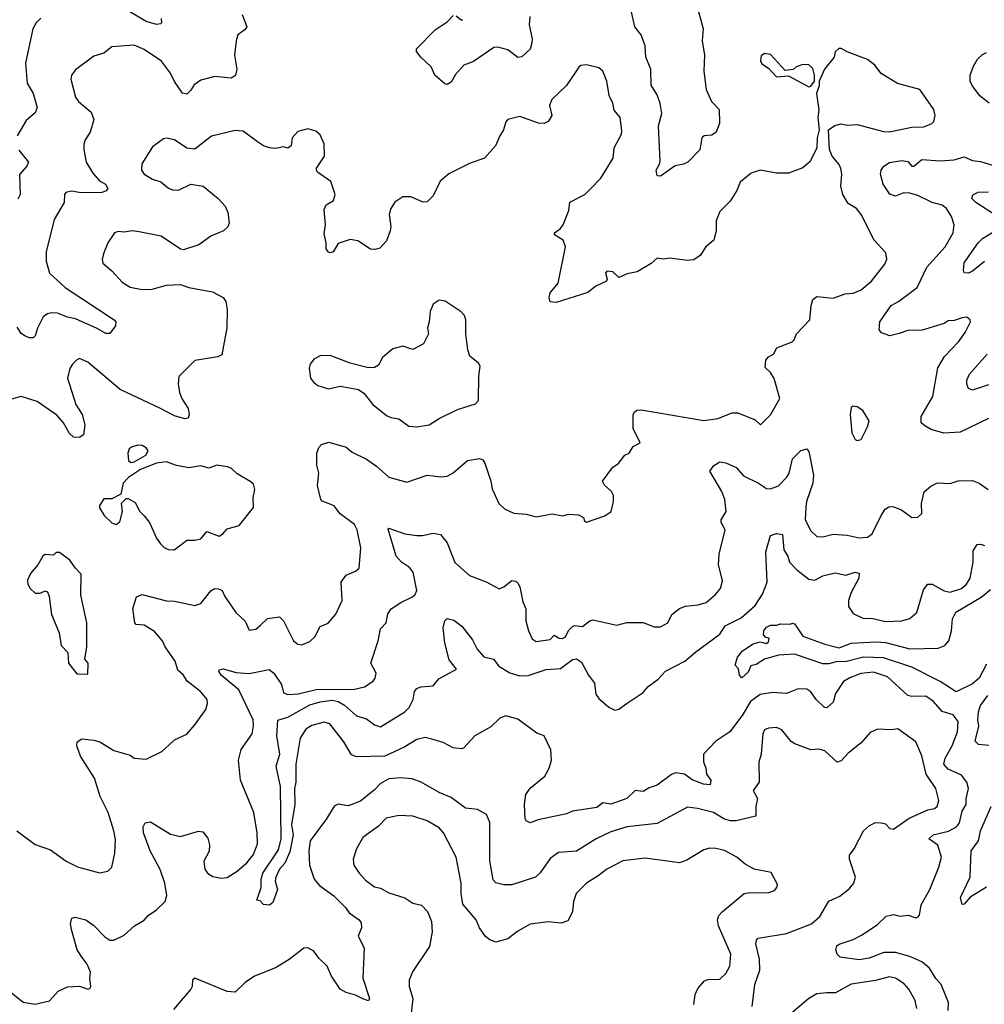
# Model space of a CAD drawing. Extents: x 1690054 to 1842981, y 782881 to 914114.
# Tile 446 of 656: x 1790408 to 1795184, y 796446 to 801320. Entities that reach past the tile are written whole.
import ezdxf

# ---------------------------------------------------------------- set-up
doc = ezdxf.new("R2010")
doc.units = 0

msp = doc.modelspace()

# ---------------------------------------------------------------- linework, layer by layer
at = {"layer": '0CON10XD'}
for points in [[(1793754.5, 801414.5), (1793792.7, 801275), (1793787.5, 801215), (1793798.8, 801145), (1793794.6, 801064.6), (1793806.1, 800973.9), (1793833.3, 800915), (1793871.8, 800875), (1793872.4, 800807.6), (1793856.4, 800763.6), (1793835, 800747.5), (1793797.5, 800745), (1793785, 800735.6), (1793776.2, 800675), (1793716.2, 800615), (1793695, 800604.2), (1793653.9, 800596.1), (1793580, 800545), (1793565, 800547.5), (1793560, 800575), (1793576, 800604), (1793578.6, 800621.4), (1793571.2, 800795), (1793586.7, 800855), (1793578.7, 800905), (1793565, 800947.1), (1793534.5, 800995), (1793533.2, 801075), (1793507.5, 801135), (1793505, 801191.2), (1793485.4, 801245), (1793454.2, 801285), (1793435.3, 801365)], [(1791108.6, 801325), (1791110, 801305), (1791105, 801300), (1791085, 801296.7), (1791035, 801311.3), (1790924.7, 801374.7)], [(1791508.8, 801345), (1791532.5, 801285), (1791525, 801270.8), (1791488, 801245), (1791480, 801215), (1791471.4, 801145), (1791482.9, 801075), (1791476.2, 801043.8), (1791455, 801030), (1791375, 801038.8), (1791305, 801021.2), (1791272.4, 800997.6), (1791255, 800970.8)], [(1792934.5, 801335), (1792930, 801295), (1792945.4, 801225), (1792944.5, 801205), (1792935.3, 801174.7), (1792895, 801135.8), (1792875, 801132), (1792825, 801171.1), (1792775, 801184.2), (1792755, 801182.9), (1792655, 801112.5), (1792607.5, 801095), (1792565, 801048.8), (1792545, 801010), (1792525, 800998.6), (1792512.7, 801002.7), (1792463.8, 801045), (1792445, 801086.7), (1792394.4, 801134.4), (1792373, 801163), (1792372, 801175), (1792465, 801269.4), (1792525, 801309.5), (1792555, 801340)], [(1792568.5, 801338.5), (1792595, 801316.7), (1792600, 801320)], [(1790513.2, 801326.8), (1790489.4, 801305), (1790473.1, 801275), (1790436.7, 801105), (1790445.5, 801005), (1790475, 800953.8), (1790495.4, 800884.6), (1790485, 800858.6), (1790439.5, 800820.5), (1790395.7, 800745)], [(1791255, 800970.8), (1791235, 800951.1), (1791215, 800955.5), (1791175, 801013.3), (1791155, 801054.4), (1791109.5, 801115), (1791025, 801172.2), (1790975, 801194.4), (1790865, 801185.8), (1790825, 801154.3), (1790775, 801140), (1790685, 801072), (1790664.5, 801045.5), (1790660.6, 801025), (1790685, 800936.7), (1790700, 800915), (1790762.4, 800862.4), (1790774.4, 800825), (1790757.4, 800762.6), (1790733.1, 800725), (1790726.5, 800703.5), (1790725.4, 800675), (1790737.8, 800615), (1790770.3, 800560.3), (1790802.8, 800522.8), (1790832.2, 800505), (1790844.3, 800485), (1790836.8, 800473.2), (1790815, 800464.7), (1790712.7, 800462.7), (1790665, 800471.4), (1790636.7, 800465), (1790630, 800455), (1790628.1, 800415), (1790579.4, 800330.6), (1790539.6, 800170.4), (1790539.2, 800125), (1790555.9, 800065.9), (1790634.1, 799994.1), (1790876, 799835), (1790884, 799825), (1790882, 799805), (1790855, 799766.7), (1790835, 799766), (1790792.1, 799792.1), (1790685, 799839.4), (1790645, 799847.2), (1790595, 799866.9), (1790565, 799868.2), (1790545, 799864.4), (1790525, 799849.2), (1790496.3, 799793.7), (1790485.4, 799754.6), (1790475.6, 799744.4), (1790455, 799744.3), (1790433.3, 799755), (1790415, 799766.7), (1790395, 799797.5)], [(1790394.6, 797304.6), (1790485, 797237.5), (1790561.2, 797211.2), (1790638, 797155), (1790695, 797126.7), (1790803.9, 797096.1), (1790844.2, 797105.8), (1790863.8, 797125), (1790878.6, 797195), (1790882.1, 797262.1), (1790874.4, 797305), (1790846.7, 797395), (1790806.2, 797475), (1790777.8, 797565), (1790710, 797675), (1790691.2, 797725), (1790692.5, 797745), (1790715, 797760), (1790775, 797754.2), (1790805, 797745.6), (1790875, 797702.5), (1790955, 797679.4), (1790975, 797664.5), (1791035, 797659.2), (1791112.2, 797697.8), (1791148.9, 797731.1), (1791174.5, 797755.5), (1791235, 797783.3), (1791275, 797828.8), (1791330, 797905), (1791337.5, 797935), (1791335.7, 797955), (1791304, 797995), (1791237.5, 798045), (1791216.9, 798076.9), (1791190.7, 798100.7), (1791177.5, 798145), (1791127.7, 798215), (1791115.8, 798245.8), (1791075, 798291.5), (1791025, 798323.3), (1790985, 798326.2), (1790978, 798335), (1790968.2, 798405), (1790987, 798463), (1791015, 798474.2), (1791135, 798442.7), (1791175, 798441.8), (1791275, 798420.6), (1791305, 798430.6), (1791355, 798493.1), (1791375, 798504.3), (1791393, 798503), (1791410, 798495), (1791423.1, 798465), (1791477.5, 798385), (1791525, 798342.5), (1791545, 798297.5), (1791576.6, 798303.4), (1791598.3, 798321.7), (1791635, 798356.2), (1791695, 798363.3), (1791714.1, 798344.1), (1791763.3, 798245), (1791785, 798229.2), (1791805, 798225.5), (1791845, 798241.4), (1791868.9, 798265), (1791895, 798316.2), (1791935, 798333.3), (1791972.6, 798377.4), (1792005.5, 798445), (1792000, 798535), (1792025, 798570), (1792070, 798590), (1792088.6, 798605), (1792096.4, 798705), (1792078.8, 798795), (1792065, 798820.6), (1791995, 798873.1), (1791965, 798913.1), (1791905.9, 798935.9), (1791898.8, 798945), (1791883.4, 799013.4), (1791889.5, 799075), (1791878.9, 799115), (1791879.4, 799175), (1791888.5, 799201.5), (1791902.6, 799217.4), (1791938.8, 799228.8), (1792025, 799204.4), (1792055, 799178.6), (1792124.6, 799144.6), (1792175, 799110), (1792235, 799055.5), (1792325, 799030.6), (1792425, 799065.5), (1792495, 799057.3), (1792525, 799060), (1792555, 799076.2), (1792625, 799137.9), (1792685, 799148.4), (1792700.7, 799140.7), (1792711.6, 799125), (1792740.8, 799035), (1792747.1, 798997.1), (1792780.5, 798925), (1792808.8, 798898.8), (1792855, 798878), (1792915, 798872), (1792965, 798859.2), (1793045, 798874), (1793095, 798863.8), (1793127, 798873), (1793175, 798868.8), (1793200, 798855), (1793205, 798840), (1793215, 798832.5), (1793305, 798863.3), (1793336.2, 798885), (1793348, 798935), (1793347.5, 798965), (1793338.6, 798985), (1793302.9, 799015), (1793294.4, 799035), (1793344.6, 799105.4), (1793373.3, 799123.3), (1793405, 799164), (1793425, 799173.8), (1793445, 799208), (1793480, 799225), (1793446.2, 799296.2), (1793445.6, 799364.4), (1793451.7, 799378.3), (1793465, 799387.8), (1793485, 799389.1), (1793795, 799336.7), (1793863.9, 799346.1), (1793935, 799374.6), (1793963.8, 799373.8), (1794049.5, 799339.5), (1794076, 799315), (1794126.1, 799363.9), (1794172.2, 799445), (1794144.3, 799544.3), (1794125, 799573.3), (1794098.3, 799598.3), (1794102, 799635), (1794115, 799651.2), (1794140, 799665), (1794156.7, 799695), (1794232.5, 799725), (1794243.3, 799735), (1794253.3, 799765), (1794320, 799835), (1794327.1, 799905), (1794335.6, 799934.4), (1794355, 799950), (1794435, 799941.2), (1794495, 799962.9), (1794535, 799965.4), (1794575, 799982.7), (1794625.6, 800025), (1794690.9, 800109.1), (1794700.8, 800135), (1794696, 800165), (1794638.3, 800228.3), (1794574.3, 800355), (1794550.8, 800385), (1794510.6, 800410.6), (1794483.3, 800455), (1794473.3, 800495), (1794477.8, 800555), (1794473, 800583), (1794465, 800603.3), (1794431.2, 800645), (1794417.7, 800677.7), (1794412.5, 800775), (1794443.1, 800796.9), (1794475, 800804.4), (1794505, 800798.1), (1794555, 800800.6), (1794685, 800766.5), (1794715, 800764.4), (1794825, 800787.1), (1794885, 800790), (1794924.3, 800805.7), (1794934.3, 800815.7), (1794940.8, 800845), (1794934, 800875), (1794865, 800974), (1794754.5, 801004.5), (1794673.9, 801053.9), (1794641.2, 801095), (1794605, 801123.3), (1794505, 801160), (1794475, 801177.5), (1794463, 801177), (1794445, 801160), (1794440, 801135), (1794393.3, 801075), (1794366.7, 801015), (1794366.1, 800993.9), (1794353.3, 800955), (1794364.1, 800874.1), (1794360, 800835), (1794366.7, 800775), (1794356, 800735), (1794354.4, 800685), (1794322.1, 800617.9), (1794285, 800585.8), (1794215, 800560), (1794155, 800560), (1794075, 800574.4), (1794030.2, 800559.8), (1793975, 800516), (1793958.5, 800475), (1793925, 800421.2), (1793875, 800370), (1793855.8, 800325), (1793855.8, 800275.8), (1793845, 800228.8), (1793806, 800195), (1793777.6, 800152.4), (1793745, 800130.8), (1793715, 800127.1), (1793625, 800140), (1793595, 800133.8), (1793565, 800138.8), (1793535, 800112.9), (1793465, 800072), (1793415, 800061.2), (1793375, 800043.3), (1793345, 800072.5), (1793315, 800075.5), (1793307.8, 800065), (1793316.7, 800035), (1793313.3, 800025), (1793259.8, 800000.2), (1793221.2, 799968.8), (1793065, 799920), (1793035, 799923.8), (1793028.8, 799945), (1793035, 799967.5), (1793074.5, 800015.5), (1793110.8, 800195), (1793099.3, 800229.3), (1793056.7, 800255), (1793056.7, 800265), (1793084, 800285), (1793099.2, 800305), (1793126.7, 800375), (1793132.7, 800417.3), (1793205.5, 800454.5), (1793235.7, 800485), (1793285.4, 800534.6), (1793346.9, 800635), (1793350.8, 800685), (1793387.1, 800752.9), (1793388.7, 800771.3), (1793380.8, 800835), (1793352.1, 800872.1), (1793345, 800906.7), (1793327.1, 800945), (1793315.7, 801015), (1793295.7, 801065.7), (1793275, 801081.2), (1793213.9, 801096.1), (1793186.1, 801093.9), (1793176.7, 801085), (1793115.8, 800994.2), (1793043.3, 800925), (1793032, 800895), (1793042, 800845), (1793025, 800816.2), (1793005, 800805.8), (1792977, 800807), (1792885, 800840), (1792825, 800825.8), (1792814.2, 800815), (1792804, 800775), (1792784.6, 800745.4), (1792764.3, 800695), (1792708.8, 800635), (1792635, 800608), (1792532.9, 800557.1), (1792489.7, 800520.3), (1792455, 800447.5), (1792425, 800417.5), (1792405, 800416.7), (1792345, 800442.5), (1792305, 800442.5), (1792265, 800416.7), (1792246, 800385), (1792238, 800355), (1792245.8, 800295), (1792242.5, 800275), (1792224.2, 800225.8), (1792190.5, 800189.5), (1792167.7, 800182.3), (1792145, 800184), (1792082.5, 800225), (1792045, 800231.2), (1791985, 800212), (1791959.5, 800170.5), (1791945, 800166.2), (1791935, 800170), (1791926, 800185), (1791926, 800215), (1791915, 800260), (1791922, 800305), (1791915, 800380), (1791925, 800403.8), (1791961.2, 800425), (1791970, 800455), (1791949.3, 800519.3), (1791882.5, 800565), (1791877.5, 800575), (1791877.5, 800585), (1791918, 800645), (1791916.2, 800705), (1791895, 800750), (1791875, 800767.5), (1791835, 800780), (1791785, 800766.7), (1791757.5, 800735), (1791752.5, 800695), (1791735, 800683.3), (1791715, 800690), (1791675, 800682), (1791645, 800685.7), (1791615, 800695.8), (1791585, 800716), (1791515, 800767.5), (1791475, 800771.2), (1791357.3, 800742.7), (1791275, 800678.6), (1791235, 800684.4), (1791175, 800725.8), (1791135, 800734), (1791120, 800730), (1791065, 800691.2), (1791013, 800607), (1791010.8, 800575), (1791024.2, 800555), (1791065, 800530.6), (1791106.8, 800516.8), (1791145, 800486.2), (1791165, 800478), (1791195, 800476), (1791255, 800505.8), (1791316.4, 800496.4), (1791391.2, 800435), (1791425, 800396.7), (1791438.6, 800365), (1791446, 800315), (1791438, 800295), (1791416.7, 800275), (1791355, 800247.5), (1791294.3, 800205.7), (1791218.8, 800181.2), (1791205, 800184.2), (1791108.2, 800248.2), (1791000.4, 800270.4), (1790965, 800274.4), (1790925, 800267.5), (1790895, 800271.2), (1790877.5, 800265), (1790844.3, 800215.7), (1790824.3, 800165.7), (1790815.8, 800135), (1790820, 800115), (1790865, 800077.5), (1790915, 800020), (1790955, 799996.7), (1791014.5, 799984.5), (1791064.4, 799985.6), (1791135, 800005.6), (1791205, 800008.8), (1791245, 799994.3), (1791362.6, 799972.6), (1791415, 799944), (1791428.6, 799925), (1791435.7, 799885), (1791434.2, 799795), (1791408.9, 799661.1), (1791389.7, 799650.3), (1791275, 799633.3), (1791196.1, 799553.9), (1791192.7, 799517.3), (1791200, 799475), (1791212, 799442), (1791242.5, 799395), (1791248, 799365), (1791243, 799347), (1791225, 799343.8), (1791175, 799359.4), (1791104.5, 799394.5), (1790905, 799489.6), (1790745, 799624.4), (1790705, 799642.5), (1790688.8, 799635), (1790670, 799615), (1790657, 799593), (1790644.6, 799545.4), (1790686.9, 799415), (1790718, 799365), (1790730, 799315), (1790724, 799265), (1790705, 799251.1), (1790675, 799253.3), (1790655, 799272), (1790624.7, 799324.7), (1790591.7, 799361.7), (1790495, 799430.4), (1790415, 799454.5), (1790368.3, 799441.7)], [(1794315, 800987.5), (1794325, 800990), (1794343.3, 801015), (1794343.8, 801045), (1794335, 801077.5), (1794315, 801096.7), (1794285, 801097.5), (1794253, 801087), (1794237, 801073), (1794198.3, 801068.3), (1794125, 801147.5), (1794095, 801153.3), (1794079.3, 801140.7), (1794076.4, 801116.4), (1794081.7, 801101.7), (1794115, 801080), (1794155, 801037.5), (1794215, 801042.5), (1794315, 800987.5)], [(1795207.2, 800907.2), (1795162.6, 800942.6), (1795123.3, 800993.3), (1795114.6, 801015), (1795114.7, 801045), (1795130.5, 801089.5), (1795150.9, 801125), (1795175, 801147.8), (1795195, 801157.3)], [(1790403.4, 800673.4), (1790451.2, 800615), (1790443.8, 800595), (1790406.4, 800553.6), (1790410, 800455), (1790398.3, 800431.7)], [(1795204.7, 799345.3), (1795065, 799277.5), (1794983, 799273), (1794921.1, 799291.1), (1794888.8, 799308.8), (1794871.9, 799325), (1794871.1, 799355), (1794929.5, 799455), (1794953.4, 799596.6), (1794987, 799653), (1795056, 799725), (1795088.7, 799771.3), (1795116, 799825), (1795113.8, 799835), (1795096.9, 799846.9), (1795075, 799844.4), (1795035, 799831.1), (1795005, 799829.1), (1794985, 799815.6), (1794876.6, 799783.4), (1794805, 799781.1), (1794762.7, 799767.3), (1794715.6, 799754.4), (1794675, 799769.2), (1794662.9, 799785), (1794666, 799825), (1794722.9, 799905), (1794758.6, 799925), (1794851.8, 799995), (1794898.9, 800095), (1794990.4, 800195), (1795029.5, 800265), (1795034.5, 800304.5), (1795021.1, 800345), (1794996.2, 800385), (1794975, 800401.8), (1794925, 800414.2), (1794855, 800449.2), (1794815, 800460.6), (1794785, 800462.1), (1794745, 800445.7), (1794716.6, 800456.6), (1794683.1, 800505), (1794669.2, 800555), (1794672.5, 800575), (1794686.2, 800595), (1794715, 800613.3), (1794775, 800622.5), (1794805, 800618.2), (1794825, 800595.3), (1794835, 800594.8), (1794875, 800628.2), (1794965, 800620.9), (1795035, 800626.9), (1795085, 800640.8), (1795125, 800622.5), (1795165, 800618.4), (1795225, 800599.2)], [(1795248.6, 800345), (1795142, 800415), (1795122.5, 800435), (1795127.3, 800452.7), (1795153.4, 800466.6), (1795205, 800467.5)], [(1795185, 800122.2), (1795125, 800074.4), (1795105, 800066), (1795085, 800067.5), (1795080.8, 800080.8), (1795085, 800116), (1795153.5, 800215), (1795175, 800237.2), (1795242.1, 800277.9)], [(1792375, 799304.2), (1792435, 799313.8), (1792485, 799346), (1792575, 799390), (1792665, 799418.6), (1792678.9, 799435), (1792680.8, 799555), (1792688, 799605), (1792679.5, 799619.5), (1792637.5, 799655), (1792626.7, 799685), (1792616.2, 799765), (1792616.4, 799833.6), (1792610, 799855), (1792594.1, 799874.1), (1792515, 799926), (1792485, 799932), (1792455, 799912.5), (1792440.8, 799875), (1792435.9, 799824.1), (1792426.7, 799795), (1792432.5, 799765), (1792406.7, 799715), (1792355, 799687.5), (1792305, 799703.3), (1792255, 799690), (1792205, 799647.5), (1792185, 799610), (1792165, 799597.5), (1792135, 799596.7), (1792045, 799620), (1791945, 799657.5), (1791895, 799656.2), (1791865, 799638.8), (1791846.7, 799615), (1791842, 799595), (1791847.5, 799545), (1791862, 799525), (1791885, 799508.6), (1791937.5, 799492.5), (1791995, 799506), (1792085, 799490), (1792111.7, 799471.7), (1792156.7, 799415), (1792225, 799361.2), (1792245, 799350.8), (1792285, 799344), (1792335, 799307.5), (1792375, 799304.2)], [(1795205, 799513.1), (1795125.8, 799485.8), (1795106, 799495), (1795098.1, 799515), (1795097.8, 799535), (1795110.9, 799565), (1795198.5, 799665)], [(1794555, 799237.5), (1794575, 799242.5), (1794605.6, 799304.4), (1794614, 799335), (1794582.5, 799385), (1794555, 799403.3), (1794535, 799407.5), (1794525, 799400), (1794519.2, 799365), (1794528, 799275), (1794545, 799242.5), (1794555, 799237.5)], [(1790717.7, 796677.7), (1790692.5, 796715), (1790664.2, 796815.8), (1790660, 796845), (1790666.7, 796873.3), (1790683, 796877), (1790735, 796864), (1790775, 796835.7), (1790829.5, 796779.5), (1790855, 796764.3), (1790875, 796762.9), (1790925, 796789.1), (1790976, 796835), (1791025, 796862.9), (1791045, 796886.2), (1791085, 796913.2), (1791128.5, 796955), (1791137.1, 796985), (1791126.6, 797045), (1791103.7, 797113.7), (1791054.4, 797205), (1791020.6, 797295), (1791019.2, 797325), (1791030, 797345), (1791055, 797349.2), (1791155, 797288.6), (1791205, 797276), (1791293, 797303), (1791315, 797300), (1791339.3, 797269.3), (1791348.1, 797235), (1791345.5, 797204.5), (1791320.6, 797155), (1791324.2, 797115.8), (1791338, 797095), (1791365, 797079.4), (1791405, 797070), (1791435, 797074.5), (1791485, 797104.5), (1791532.9, 797147.1), (1791565, 797186.9), (1791585, 797240), (1791584.6, 797295), (1791566.9, 797395), (1791501.5, 797555), (1791490.9, 797655), (1791505, 797708), (1791558.5, 797785), (1791566.4, 797825), (1791563.6, 797855), (1791493.3, 798003.3), (1791405.6, 798075), (1791393.3, 798095), (1791395, 798102.5), (1791415, 798106.2), (1791479.2, 798089.2), (1791545, 798083.8), (1791643.8, 798103.8), (1791665.6, 798085), (1791705, 798029.2), (1791715, 797987.5), (1791735, 797980), (1791786.4, 797983.6), (1791876.3, 798003.7), (1792065, 798006.2), (1792115, 798018.2), (1792157.5, 798045), (1792168.8, 798061.2), (1792172.5, 798085), (1792146.9, 798135), (1792182.9, 798245), (1792194.2, 798305), (1792222, 798335), (1792231.1, 798378.9), (1792246.7, 798403.3), (1792294.5, 798435.5), (1792348.9, 798461.1), (1792365.8, 798475), (1792374.4, 798495), (1792356, 798585), (1792338.8, 798608.8), (1792299.2, 798635), (1792271.8, 798665), (1792231.7, 798798.3), (1792235, 798802.5), (1792315, 798775.4), (1792375, 798766.5), (1792403.2, 798766.8), (1792455, 798778.8), (1792491.7, 798771.7), (1792525, 798730), (1792563.1, 798633.1), (1792635, 798569.4), (1792717.9, 798537.9), (1792782.5, 798502.5), (1792805, 798511.8), (1792845, 798544), (1792865, 798540), (1792875, 798531.2), (1792885, 798512.5), (1792898.7, 798438.7), (1792914.1, 798404.1), (1792914.2, 798345), (1792927.5, 798295), (1792945.8, 798255), (1792965, 798241.5), (1793035, 798251.9), (1793055, 798274), (1793078.6, 798258.6), (1793095, 798257.2), (1793109.8, 798265), (1793125, 798295.7), (1793145, 798316.7), (1793155, 798320.5), (1793195, 798315.7), (1793231.2, 798345), (1793245, 798348.6), (1793365, 798323.5), (1793414.3, 798335.7), (1793495, 798335.8), (1793550, 798315), (1793580, 798315), (1793616.7, 798335), (1793637.5, 798375), (1793675, 798406), (1793705, 798417.1), (1793766.9, 798423.1), (1793806.2, 798435), (1793853.8, 798475), (1793878, 798505), (1793888.3, 798541.7), (1793867.6, 798622.4), (1793871.5, 798675), (1793900.6, 798795), (1793881.3, 798831.3), (1793880.6, 798845), (1793905.5, 798885), (1793898.9, 798945), (1793883.8, 798985), (1793825.8, 799085), (1793845, 799113.8), (1793875, 799130.8), (1793905, 799125.7), (1793955, 799102.9), (1793992.2, 799062.2), (1794066.5, 799026.5), (1794105, 798999.4), (1794125, 798997.5), (1794165, 799012.7), (1794206.9, 799055), (1794217.5, 799075), (1794235, 799146.2), (1794275, 799186.7), (1794305, 799196.2), (1794315, 799182.5), (1794338.6, 799065), (1794334.7, 799025), (1794304.4, 798935.6), (1794300.3, 798905), (1794296.3, 798845), (1794325, 798790), (1794355, 798761.9), (1794385, 798759.4), (1794435, 798772.5), (1794505, 798768.9), (1794565, 798755.3), (1794605, 798758.8), (1794628.4, 798775), (1794673.3, 798865), (1794693.8, 798896.2), (1794710.7, 798909.3), (1794730.3, 798910.3), (1794774.3, 798894.3), (1794825, 798856.2), (1794855, 798856.7), (1794874.1, 798875.9), (1794872.9, 798925), (1794886.8, 798983.2), (1794918.6, 799011.4), (1794952.4, 799027.6), (1795014.1, 799024.1), (1795055, 799038), (1795125, 799039.2), (1795158.8, 799025), (1795203.8, 798995)], [(1790958, 799128), (1790975, 799131.4), (1791032.9, 799165), (1791044.2, 799185), (1791035, 799201.2), (1791015, 799212), (1790995, 799214), (1790965, 799205.8), (1790950.8, 799195), (1790943.1, 799175), (1790947.5, 799137.5), (1790958, 799128)], [(1791173.6, 798696.4), (1791185, 798703.3), (1791235, 798743.8), (1791275, 798743.1), (1791305, 798750.6), (1791335, 798786.7), (1791395, 798764), (1791414.4, 798775), (1791435, 798800), (1791495, 798816.2), (1791566, 798905), (1791564, 798955), (1791572.5, 798995), (1791565, 799020), (1791553, 799033), (1791485, 799071.2), (1791455, 799100), (1791436.4, 799106.4), (1791385, 799114), (1791345, 799100), (1791305, 799112), (1791245, 799102), (1791185, 799113.3), (1791135, 799131.1), (1791085, 799124.5), (1791006.6, 799093.4), (1790946.4, 799053.6), (1790921.2, 799025), (1790908.3, 798971.7), (1790865, 798947.5), (1790825, 798947.5), (1790802.5, 798915), (1790803, 798903), (1790826.7, 798865), (1790865, 798828.8), (1790885, 798821.2), (1790903.8, 798835), (1790917.5, 798885), (1790913, 798927), (1790935, 798950), (1790945, 798950), (1790979.3, 798929.3), (1791003.3, 798885), (1791024.2, 798864.2), (1791051.2, 798831.2), (1791085, 798753.3), (1791106, 798725), (1791125, 798706), (1791145, 798698), (1791173.6, 798696.4)], [(1792355.5, 797955.5), (1792363.5, 797995), (1792375, 798008.9), (1792395, 798017.8), (1792455, 798021.9), (1792482.8, 798057.2), (1792570, 798105), (1792535, 798152), (1792512.2, 798235), (1792505, 798310), (1792513.1, 798345), (1792525, 798356), (1792557, 798347), (1792597.6, 798317.6), (1792649.8, 798249.8), (1792673.8, 798203.8), (1792705.8, 798165.8), (1792754.2, 798154.2), (1792780.5, 798120.5), (1792835, 798086.5), (1792885, 798071.5), (1792925, 798073.1), (1793015, 798104.2), (1793085, 798107.8), (1793145, 798153.1), (1793165, 798155.5), (1793189.2, 798139.2), (1793224, 798075), (1793253.8, 798035), (1793260.9, 797980.9), (1793275, 797960), (1793325, 797916.7), (1793355, 797902.5), (1793375, 797907.5), (1793415, 797936.2), (1793495, 797990), (1793520.4, 798019.6), (1793568.9, 798055), (1793605, 798095.4), (1793701.5, 798145), (1793755, 798191.6), (1793875, 798278.4), (1793900.6, 798319.4), (1793980.6, 798359.4), (1794049.9, 798420.1), (1794085, 798475.7), (1794109.1, 798535), (1794102.3, 798685), (1794125, 798765.9), (1794155, 798777.3), (1794185, 798772), (1794191.1, 798695), (1794211.1, 798665), (1794219.3, 798635), (1794255, 798596.1), (1794315, 798550.6), (1794345, 798545.7), (1794385, 798566.4), (1794445, 798581.9), (1794499.1, 798570.9), (1794545, 798584.4), (1794565, 798580), (1794562.5, 798555), (1794524.5, 798485), (1794511.1, 798445), (1794511.9, 798415), (1794535, 798381.4), (1794585, 798356.2), (1794625, 798356.8), (1794695, 798340.4), (1794775, 798343.5), (1794814.5, 798355.5), (1794850, 798385), (1794883, 798497), (1794905, 798526), (1794925, 798525.8), (1794985, 798493.5), (1795015, 798485.4), (1795070.6, 798505), (1795096.5, 798525), (1795114.5, 798555), (1795128.9, 798635), (1795128.8, 798691.2), (1795148.3, 798721.7), (1795165, 798724), (1795185, 798717.5)], [(1790745, 798080), (1790747.5, 798135), (1790730, 798155), (1790740, 798215), (1790740, 798335), (1790711.2, 798471.2), (1790713.3, 798575), (1790684.2, 798604.2), (1790656.7, 798645), (1790605, 798682.5), (1790588.3, 798681.7), (1790575, 798670), (1790535, 798672.5), (1790523.3, 798665), (1790498.3, 798621.7), (1790461.7, 798578.3), (1790446.2, 798545), (1790448.8, 798525), (1790460, 798505), (1790485, 798481.2), (1790509.3, 798480.7), (1790535, 798492.5), (1790545, 798487.5), (1790553.3, 798465), (1790566.2, 798375), (1790603.3, 798285), (1790613, 798223), (1790647, 798187), (1790650, 798135), (1790691.7, 798081.7), (1790745, 798080)], [(1795195, 798129.2), (1795158.7, 798061.3), (1795125, 798031.9), (1795045, 797992.2), (1794965, 798044.4), (1794825.7, 798115.7), (1794685, 798160.4), (1794585, 798164.8), (1794495, 798140.7), (1794455, 798142.9), (1794415, 798131.9), (1794385, 798131.3), (1794245, 798180), (1794165, 798173.8), (1794095, 798153.8), (1794055, 798127.8), (1794028.8, 798121.2), (1794015, 798089.4), (1793982.9, 798062.9), (1793972, 798075), (1793967, 798107), (1793950, 798125), (1793962.5, 798165), (1793987.5, 798195), (1794039.3, 798230.7), (1794075, 798240), (1794105, 798232.5), (1794115, 798240), (1794118.3, 798258.3), (1794101.7, 798261.7), (1794090, 798275), (1794092.5, 798295), (1794105, 798312.5), (1794125, 798322.5), (1794155, 798322.5), (1794175, 798330), (1794223, 798327), (1794235, 798332.5), (1794245, 798330), (1794255, 798312.5), (1794285, 798268.8), (1794395, 798228.6), (1794465, 798210), (1794525, 798233.2), (1794649.2, 798240.8), (1794695, 798236.3), (1794815, 798205.2), (1794955, 798208.2), (1794988.6, 798221.4), (1795008.9, 798245), (1795022.2, 798295), (1795026.7, 798355), (1795042.6, 798387.4), (1795167.8, 798462.2), (1795215, 798499.7)], [(1795004.7, 796415), (1795006.9, 796455), (1794969.7, 796545), (1794943.3, 796573.3), (1794913.4, 796625), (1794875, 796657.2), (1794815, 796683.5), (1794745, 796702.2), (1794687.2, 796702.8), (1794614, 796675), (1794565, 796666.1), (1794469.8, 796679.8), (1794455, 796694), (1794449.6, 796715), (1794454.4, 796735), (1794465, 796744), (1794535, 796766.5), (1794579.7, 796790.3), (1794655, 796840.9), (1794698.3, 796881.7), (1794735, 796890), (1794765, 796882.9), (1794806.8, 796886.8), (1794845, 796874.2), (1794855, 796876.7), (1794862.5, 796887.5), (1794871.4, 796938.6), (1794915, 797014.3), (1794959.3, 797125), (1794972.3, 797175), (1794953.2, 797233.2), (1794908.8, 797265), (1794930.8, 797285), (1795007.3, 797302.7), (1795046.1, 797323.9), (1795061.3, 797345), (1795075, 797402.9), (1795093.3, 797435), (1795093.3, 797463.3), (1795106.4, 797515), (1795097.1, 797545), (1795070.8, 797580.8), (1795005, 797610.3), (1794982.9, 797635), (1794990.3, 797665), (1795025.2, 797724.8), (1795051.2, 797795), (1795055.3, 797845.3), (1795029.5, 797879.5), (1794975.8, 797895.8), (1794931.9, 797945), (1794895, 797971.8), (1794825, 797970), (1794805.4, 797975.4), (1794705, 798067.8), (1794635, 798091), (1794573.1, 798083.1), (1794517.5, 798062.5), (1794486.6, 798043.4), (1794447.7, 797985), (1794435, 797942.5), (1794405, 797912.9), (1794392, 797915), (1794352.2, 797955), (1794325, 797992.9), (1794305, 798005.5), (1794262.9, 798007.1), (1794205, 797984.4), (1794135, 797989.7), (1794075, 797979.7), (1794026, 797945), (1793985, 797875.6), (1793924.2, 797795), (1793855, 797749.4), (1793794.2, 797685), (1793793.2, 797646.8), (1793805.9, 797615), (1793809.2, 797585), (1793830, 797555), (1793826.8, 797533.2), (1793794.4, 797535.6), (1793738, 797558), (1793698.8, 797585), (1793655, 797592.2), (1793635, 797584.4), (1793565, 797530.5), (1793525, 797517.9), (1793495, 797500), (1793455, 797504), (1793414.3, 797465), (1793335, 797437.2), (1793295, 797442.8), (1793265, 797420.8), (1793145, 797402.5), (1793115, 797389.6), (1792975, 797360), (1792935, 797344.5), (1792915.7, 797355), (1792910, 797365), (1792906.7, 797435), (1792914.4, 797484.4), (1792935, 797515.6), (1793007.5, 797575), (1793029.6, 797615), (1793041.5, 797655), (1793037.2, 797705), (1793005, 797775.8), (1792968.7, 797788.7), (1792875, 797857.1), (1792815, 797874), (1792785, 797862), (1792741.1, 797818.9), (1792660.8, 797775), (1792605.4, 797714.6), (1792595, 797710), (1792555, 797715.8), (1792505, 797742.5), (1792448.9, 797758.9), (1792415, 797766.8), (1792375, 797757.2), (1792315, 797720), (1792216, 797674), (1792075, 797671.2), (1792051.6, 797681.6), (1792012.9, 797745), (1791944, 797834), (1791915, 797842.7), (1791855, 797826), (1791825, 797807.3), (1791796, 797764), (1791775.8, 797634.2), (1791775.3, 797545), (1791768.8, 797515), (1791770.9, 797435), (1791754.6, 797335), (1791761.8, 797285), (1791745, 797201.2), (1791720.5, 797145), (1791694, 797115), (1791676.2, 797075), (1791673.3, 797055), (1791684.5, 797015), (1791660.7, 796949.3), (1791645, 796937.5), (1791615, 796940), (1791598.3, 796958.3), (1791581.7, 796961.7), (1791604, 797025), (1791603.5, 797065), (1791611.4, 797095), (1791688.9, 797211.1), (1791702.3, 797265), (1791699.6, 797525), (1791678.2, 797625), (1791695.3, 797685), (1791681.3, 797775), (1791686.6, 797853.4), (1791735, 797867.3), (1791845, 797928.6), (1791895, 797943), (1791955, 797951.1), (1791985, 797945.2), (1792016.7, 797926.7), (1792075, 797873.4), (1792125, 797858.9), (1792165, 797830), (1792195, 797818.9), (1792315, 797893.1), (1792336.8, 797915), (1792355.5, 797955.5)], [(1795207.1, 797727.1), (1795155, 797731.5), (1795139.2, 797749.2), (1795156.9, 797823.1), (1795152.2, 797855), (1795155.9, 797894.1), (1795165.3, 797925), (1795202.1, 797975)], [(1794033.8, 796435), (1794047.2, 796545), (1794072.9, 796615), (1794070.4, 796670.4), (1794052.5, 796745), (1794055.7, 796764.3), (1794065, 796773.8), (1794205, 796796.2), (1794328.1, 796845), (1794369.7, 796880.3), (1794413.7, 796956.3), (1794468.1, 796981.9), (1794515, 797018), (1794537.5, 797045), (1794546.7, 797075), (1794515.8, 797165), (1794515.9, 797184.1), (1794540, 797215), (1794585, 797304), (1794615, 797331.2), (1794645, 797346.2), (1794673.6, 797343.6), (1794695, 797340), (1794716.4, 797316.4), (1794735, 797313.3), (1794812.4, 797367.6), (1794905, 797408.9), (1794937.5, 797415), (1794950, 797425), (1794958.2, 797455), (1794944.4, 797515), (1794895.7, 797585.7), (1794875, 797676.7), (1794845, 797746), (1794755, 797809.5), (1794725, 797804.3), (1794655, 797807.8), (1794618.7, 797791.3), (1794575, 797740.8), (1794510.6, 797689.4), (1794475, 797652), (1794455, 797644.2), (1794395, 797700), (1794365, 797708.6), (1794325, 797705.6), (1794245.6, 797735.6), (1794227.4, 797747.4), (1794182, 797805), (1794155, 797815.6), (1794115, 797813.1), (1794096, 797805), (1794087.1, 797785), (1794078.6, 797685), (1794068, 797645), (1794068.8, 797545), (1794040, 797505), (1794061.4, 797465), (1794052.2, 797425), (1794052.2, 797377.8), (1793955, 797354), (1793925, 797354.7), (1793895, 797364.7), (1793842.5, 797395), (1793763.3, 797415), (1793715, 797422.5), (1793565, 797341.1), (1793415, 797323.8), (1793335, 797300), (1793262.5, 797265), (1793165.4, 797204.6), (1793075, 797196.9), (1793035, 797167.1), (1792985, 797096.9), (1792962, 797075), (1792845, 797037.5), (1792805, 797037.3), (1792765, 797046.9), (1792752.6, 797062.6), (1792735.7, 797155.7), (1792735.5, 797345.5), (1792720, 797385), (1792675, 797410), (1792615, 797417.5), (1792545, 797470.5), (1792484.7, 797494.7), (1792396, 797545), (1792352.1, 797562.1), (1792295, 797567.1), (1792235, 797562.1), (1792195, 797539.5), (1792165, 797507.3), (1792095, 797451.1), (1792035, 797429.1), (1791985, 797436.2), (1791965, 797426.2), (1791927.8, 797365), (1791847.1, 797255), (1791839.6, 797205), (1791842.3, 797135), (1791865.7, 797065), (1791892.5, 797035), (1791963.2, 796983.2), (1792021.4, 796925), (1792038.6, 796898.6), (1792088.8, 796865), (1792098.8, 796848.8), (1792100.8, 796825), (1792083.2, 796783.2), (1792114.2, 796725), (1792106.5, 796575), (1792140, 796475), (1792135, 796462.9), (1792106.4, 796473.6), (1792071.2, 796491.2), (1792025, 796503.8), (1791995, 796521.1), (1791951.8, 796585), (1791930.9, 796635), (1791889.1, 796675), (1791865, 796710), (1791834.1, 796725.9), (1791815, 796723.8), (1791742.7, 796667.3), (1791675, 796626.2), (1791571.4, 796585), (1791525, 796554.3), (1791475, 796506.2), (1791435, 796510), (1791275, 796575.6), (1791264.1, 796565.9), (1791262.2, 796535), (1791255, 796520.8), (1791170.2, 796419.8)], [(1795194.5, 797025.5), (1795114, 796976), (1795085, 796942.5), (1795075, 796940), (1795065.8, 796975), (1795114.2, 797075.8), (1795119.3, 797205), (1795154.6, 797255), (1795164.7, 797305), (1795218.6, 797425)], [(1793745.6, 796445), (1793753.1, 796495), (1793765.6, 796524.4), (1793798.3, 796561.7), (1793815, 796569.2), (1793875, 796570.8), (1793905, 796599.2), (1793923.5, 796635), (1793928.2, 796695), (1793867.5, 796835), (1793862.9, 796865), (1793870, 796885), (1793885.5, 796904.5), (1793995, 796994.2), (1794025, 797000), (1794111.7, 796998.3), (1794145, 797010), (1794157.5, 797025), (1794159.3, 797039.3), (1794128.3, 797098.3), (1794044.4, 797114.4), (1794000.2, 797140.2), (1793958, 797175), (1793897.4, 797207.4), (1793855, 797218.1), (1793825, 797218.6), (1793795, 797210.8), (1793711.1, 797158.9), (1793675, 797145.6), (1793505, 797168.8), (1793395, 797155.9), (1793315, 797114.7), (1793272, 797082), (1793214.3, 797045), (1793162.5, 796995), (1793149.5, 796955), (1793145.4, 796904.6), (1793121.5, 796858.5), (1793088.3, 796848.3), (1793025, 796854.4), (1792935, 796843.1), (1792875, 796808.9), (1792825, 796770.5), (1792765, 796753.3), (1792735, 796765.7), (1792715, 796782), (1792684.4, 796825), (1792668, 796865), (1792601.9, 796941.9), (1792593.6, 796995), (1792594.6, 797045), (1792569.5, 797175), (1792506.4, 797295), (1792485, 797319.4), (1792425.8, 797354.2), (1792355, 797378.2), (1792285, 797380.5), (1792222.4, 797367.6), (1792185, 797327.1), (1792107.4, 797272.6)], [(1792107.4, 797272.6), (1792075, 797216.2), (1792059.4, 797165), (1792062.5, 797135), (1792088.6, 797095), (1792120.5, 797060.5), (1792165, 797026.9), (1792195, 797020.5), (1792235, 796997.5), (1792315, 796972.7), (1792355, 796947.5), (1792397.1, 796937.1), (1792428, 796905), (1792446.8, 796856.8), (1792450.8, 796805), (1792437.3, 796732.7), (1792352.4, 796607.6), (1792335.7, 796565), (1792336.5, 796535), (1792353.9, 796475), (1792343.9, 796386.1)], [(1790232.9, 796445), (1790234, 796456), (1790211.2, 796515), (1790224.7, 796535), (1790251.1, 796555), (1790285.4, 796555.4), (1790325, 796537.5), (1790425, 796457.1), (1790485, 796447.1), (1790555, 796463.8), (1790598.9, 796511.1), (1790645, 796533.3), (1790705, 796535.5), (1790745, 796521), (1790755.3, 796524.7), (1790760.2, 796535), (1790754.6, 796575), (1790758.2, 796605), (1790742.2, 796645), (1790717.7, 796677.7)], [(1794850.4, 796425), (1794841.1, 796465), (1794810.3, 796520.3), (1794787.6, 796547.6), (1794745, 796575.5), (1794715, 796582.7), (1794645, 796564.6), (1794524.2, 796545.8), (1794446.9, 796503.1), (1794405, 796503.1), (1794355, 796498.1), (1794315, 796475.6), (1794104.6, 796295)]]:
    msp.add_lwpolyline(points, dxfattribs=at)

doc.saveas('drawing.dxf')
